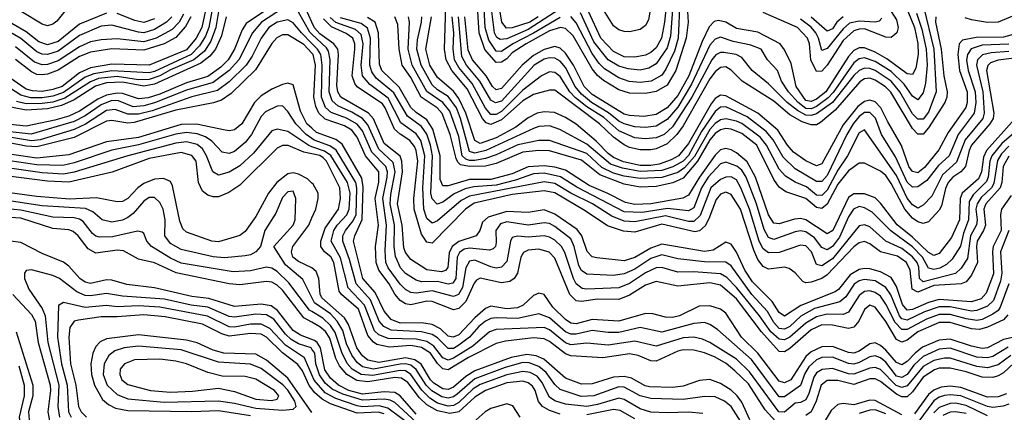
# Model space of a CAD drawing. Header units: inches. Extents: x 501365 to 657855, y 482276 to 547543.
# Tile 607 of 656: x 598905 to 602593, y 511548 to 513020. Entities that reach past the tile are written whole.
import ezdxf

# ---------------------------------------------------------------- set-up
doc = ezdxf.new("R2010")
doc.units = ezdxf.units.IN
doc.header["$MEASUREMENT"] = 0
doc.layers.add('A5591', color=7, linetype='Continuous')
doc.layers.add('A6501', color=7, linetype='Continuous')

msp = doc.modelspace()

# ---------------------------------------------------------------- linework, layer by layer
at = {"layer": 'A5591', "color": 5}
for points, elevation in [([(599609.1, 513090.9), (599587.2, 512990), (599566.6, 512950), (599530, 512906.7), (599390, 512848.9), (599250, 512852.8), (599170, 512838.9), (599130, 512821), (599063.9, 512770), (599030, 512757.6), (598990, 512750.7), (598952.8, 512752.8), (598930, 512759.7), (598864.9, 512804.9)], 3720), ([(600000, 513010.7), (599965.6, 513085.6)], 3820), ([(599628.4, 513071.6), (599613.4, 512990), (599601.3, 512958.7), (599578.7, 512921.3), (599547.8, 512890), (599410, 512826), (599390, 512820.5), (599250, 512828.7), (599182.5, 512817.5), (599150, 512804), (599070, 512746.5), (599030, 512732.8), (598990, 512727), (598947.5, 512727.6), (598910, 512737), (598850, 512775.5)], 3740), ([(599230, 513044), (599130, 513002.8), (599050, 512938.5), (599010, 512926), (598976.7, 512936.7), (598930, 512973.9), (598866.8, 513010)], 3620), ([(600000, 512965.7), (599992.7, 512972.7), (599950, 513048.2), (599930, 513066.9), (599910, 513069.5), (599890, 513062.2), (599811.7, 513010), (599777, 512970), (599726.8, 512870), (599689.8, 512830), (599630, 512784.5), (599530, 512755.9), (599410, 512707.8), (599370, 512696.6), (599330, 512693.7), (599275.8, 512715.8), (599250, 512716.6), (599210, 512700.3), (599150, 512659.1), (599110, 512638.4), (598948.9, 512591.1), (598870, 512599.9)], 3840), ([(599837.8, 513062.2), (599754, 513006), (599738.1, 512981.9), (599710.2, 512909.8), (599685.8, 512870), (599658.2, 512841.8), (599610, 512807.3), (599530, 512782.9), (599430, 512740.3), (599386.5, 512726.5), (599350, 512723.1), (599290, 512743), (599270, 512745.1), (599230, 512737.4), (599198.2, 512721.8), (599130, 512676.7), (599090, 512658.9), (599037.1, 512642.9), (598930, 512620.3), (598870, 512627)], 3820), ([(599650.2, 513050), (599640.4, 512990), (599621, 512939), (599597.5, 512902.5), (599557.7, 512870), (599470, 512832.2), (599430, 512809.1), (599390, 512795.2), (599350, 512794.3), (599270, 512806.8), (599201.1, 512798.9), (599170, 512786.9), (599074.5, 512725.5), (599030, 512711), (598990, 512705.8), (598930, 512705.1), (598893.8, 512713.8)], 3760), ([(599090, 513070.6), (599045.1, 513014.9), (599030, 513002.6), (599010, 512997.1), (598990, 513002.7), (598910.9, 513050.9)], 3580), ([(599410, 513023.3), (599370, 513009.8), (599336.4, 513016.4), (599270, 513043.3)], 3620), ([(599475.7, 513030), (599455.3, 513010), (599410, 512982.6), (599370, 512971.1), (599350, 512972.7), (599250, 512999.9), (599210, 512995.7), (599130, 512960.7), (599050, 512901.6), (599010, 512889), (598990, 512890.6), (598970, 512899.3), (598910, 512949.1), (598838.6, 512990)], 3640), ([(600000, 512931.1), (599961, 512970), (599930, 513007.9), (599910, 513018.9), (599870, 513010.6), (599838.8, 512990), (599810, 512951.1), (599776.5, 512883.5), (599753.5, 512850), (599690, 512786.8), (599646, 512754), (599550, 512731.1), (599401.4, 512678.6), (599350, 512665.2), (599310, 512665.3), (599263, 512683), (599230, 512679.4), (599151.6, 512628.4), (599110, 512607.7), (598982.2, 512570), (598950, 512565.7), (598860.2, 512580.2)], 3860), ([(599678.7, 513030), (599660.7, 512959.3), (599638.3, 512910), (599617.4, 512882.6), (599583.6, 512856.4), (599410, 512778), (599370, 512770.9), (599290, 512785.3), (599230, 512783.3), (599189.4, 512770.6), (599110, 512719.6), (599061.7, 512698.3), (599010, 512686.3), (598930, 512680.5), (598871.8, 512691.8)], 3780), ([(599519.2, 513040.8), (599502.1, 513010), (599476.5, 512983.5), (599416.4, 512950), (599370, 512937.1), (599270, 512947.6), (599210, 512944.4), (599170, 512936.8), (599130, 512917.8), (599050, 512866), (599010, 512851.6), (598990, 512850.2), (598961.1, 512861.1), (598890, 512917.6)], 3660), ([(599546.2, 513030), (599526.1, 512993.9), (599490, 512952.9), (599446.5, 512930), (599370, 512905.2), (599250, 512910.8), (599170, 512897.9), (599130, 512881.4), (599050, 512831.2), (599010, 512815.8), (598990, 512813), (598970, 512814.7), (598950, 512823.9), (598890, 512870.6)], 3680), ([(600000, 512894.8), (599970, 512927.1), (599910, 512963.1), (599890, 512963.2), (599868.5, 512951.5), (599850, 512930.4), (599788.4, 512831.6), (599697, 512743), (599661.8, 512718.2), (599631.7, 512708.3), (599490, 512680.8), (599334, 512634), (599310, 512632.1), (599250, 512642.5), (599230, 512639.4), (599110, 512578.1), (598970, 512543.8), (598930, 512546), (598859.2, 512559.2)], 3880), ([(600000, 512613), (599980.9, 512630), (599956.6, 512676.6), (599930, 512776.1), (599910, 512782.3), (599890, 512776.5), (599850, 512758.9), (599810, 512734), (599784.5, 512710), (599737.6, 512630), (599710, 512607.4), (599690, 512603.2), (599674.6, 512605.4), (599567.8, 512627.8), (599510, 512626.7), (599350, 512578.9), (599230, 512561.8), (599090, 512513.7), (598970, 512500.6), (598710, 512538.4)], 3920), ([(600000, 512574.9), (599978.4, 512590), (599939.7, 512630), (599910, 512676), (599890, 512697.3), (599870, 512696.2), (599825.8, 512674.2), (599810, 512656.6), (599773.8, 512590), (599750, 512559.9), (599710, 512526.2), (599690, 512518.5), (599663.7, 512523.7), (599624.6, 512564.6), (599600.8, 512580.7), (599570, 512592.1), (599530, 512597.2), (599490, 512591.2), (599350, 512550.4), (599250, 512530.9), (599110, 512483.5), (599066.5, 512473.5), (598970, 512476.3), (598868.9, 512491.1)], 3940), ([(600000, 512543.9), (599988.2, 512548.2), (599910, 512600.9), (599870.4, 512609.6), (599850, 512603.7), (599780.8, 512519.3), (599730, 512471.9), (599690, 512448.6), (599650, 512437.6), (599629.2, 512449.2), (599605.1, 512510), (599590, 512535.7), (599570, 512551.5), (599530, 512561.5), (599490, 512557.7), (599310.1, 512510), (599110, 512447.9), (599070, 512440.8), (598990, 512445.9), (598850, 512465.9)], 3960), ([(600000, 512517.1), (599970, 512523.7), (599911.6, 512548.4), (599890, 512548), (599870, 512538.7), (599730, 512399.7), (599688.4, 512371.6), (599650, 512356.2), (599630, 512356), (599610, 512362.3), (599590, 512376.9), (599575, 512410), (599566.3, 512490), (599550, 512511.3), (599510, 512522.3), (599390, 512499.2), (599251.6, 512448.4), (599090, 512410.8), (599010, 512414.2), (598843.5, 512436.5)], 3980), ([(600000, 512407.7), (599983.4, 512423.4), (599950, 512440.4), (599930, 512445.8), (599910, 512442.5), (599868, 512410), (599836.8, 512370), (599790, 512282.3), (599750, 512226.1), (599730, 512210.4), (599650, 512187.2), (599625.1, 512190), (599530, 512223.8), (599516.1, 512236.1), (599504.9, 512264.9), (599477.4, 512397.4), (599470, 512413.5), (599444.5, 512424.5), (599410, 512422.7), (599370, 512405.7), (599348, 512390), (599310, 512349.9), (599290, 512338.2), (599270, 512337.4), (599192.5, 512352.5), (599092.2, 512347.8), (598970, 512356.7), (598850, 512372.9)], 4020), ([(600000, 511978.7), (599965.6, 512045.6), (599900.8, 512100.8), (599857.3, 512170), (599929.9, 512250), (599937.7, 512270), (599939.1, 512350), (599930, 512376.8), (599910, 512375), (599890, 512352.9), (599865.1, 512294.9), (599823.8, 512230), (599807.3, 512170), (599790.1, 512150), (599770, 512139), (599750, 512134.8), (599672.4, 512127.6), (599630, 512131.5), (599510, 512158.9), (599470, 512180.8), (599449.6, 512210), (599450.2, 512270.2), (599442.3, 512310), (599430, 512334.7), (599410, 512353.3), (599390, 512353.1), (599370, 512340.1), (599330, 512294.1), (599310, 512277.9), (599290, 512268.5), (599250, 512260.9), (599214.4, 512270), (599179.8, 512299.8), (599152.1, 512312.1), (598990, 512322.1), (598850, 512342.9)], 4040), ([(600000, 511925.6), (599991, 511931), (599913.5, 512033.5), (599870, 512075.9), (599850, 512089), (599830, 512092), (599770, 512078.3), (599705, 512074.9), (599510, 512107.3), (599470, 512126), (599398.5, 512170), (599381.7, 512190), (599370, 512218.5), (599363.8, 512223.8), (599346.8, 512226.8), (599253.4, 512206.6), (599204.2, 512204.2), (599190, 512208.1), (599178.2, 512218.2), (599143.2, 512263.2), (599130, 512272.1), (599110, 512276.8), (599030, 512280), (598910, 512306.3), (598830, 512313.2)], 4060), ([(600000, 511885.6), (599970, 511902.3), (599890, 512006.3), (599870, 512025.1), (599850, 512035.8), (599830, 512038.8), (599730, 512026.7), (599690, 512030), (599490.9, 512070.9), (599410, 512108.9), (599350, 512122.5), (599293.9, 512153.9), (599270, 512155.5), (599190, 512144.5), (599161.6, 512161.6), (599124.3, 512210), (599106.2, 512226.2), (599090, 512232), (599030, 512237.6), (598910, 512276.3), (598830, 512281)], 4080), ([(600000, 512089.4), (599999.3, 512090), (599950, 512113), (599928.7, 512130), (599923.3, 512150), (599928.1, 512170), (599988.3, 512250), (600000, 512276.9)], 4020), ([(600000, 511821.7), (599957.5, 511837.5), (599930, 511854.7), (599871.6, 511930), (599847.4, 511947.4), (599810, 511953.6), (599710, 511944.4), (599614.3, 511974.3), (599550, 511982.3), (599410, 512014.6), (599306.8, 512026.8), (599250, 512044.2), (599230, 512044.5), (599170, 512031.7), (599150, 512036.6), (599130.7, 512050), (599090, 512095.9), (599070, 512111.7), (598990, 512143.4), (598910, 512184.8), (598870.8, 512189.2)], 4120), ([(600000, 511785.2), (599996.6, 511790), (599950, 511805.5), (599921.7, 511821.7), (599900.9, 511840.9), (599856.9, 511896.9), (599830, 511913.2), (599790, 511915.7), (599710, 511905), (599690, 511907.9), (599610, 511942.4), (599547.2, 511950), (599447.3, 511972.7), (599290, 511984.1), (599230, 511994), (599170, 511984.6), (599150, 511986), (599119.9, 511999.9), (599054.1, 512050), (599030, 512061.5), (598950, 512082.8), (598930, 512079.8), (598923.2, 512070), (598923.6, 512050), (598939.5, 512010), (598990, 511936.8), (599001, 511910), (599011, 511810), (599051.7, 511650), (599048.6, 511570), (599054, 511530)], 4140), ([(598879.5, 511990), (598950, 511915.2), (598963.6, 511890), (598974.9, 511810), (599019.2, 511650), (599020.7, 511630), (599010.6, 511550), (599018.1, 511510), (599029.3, 511490), (599048.3, 511470), (599121.2, 511421.1), (599190, 511391.3), (599250, 511373.3), (599290, 511374.5), (599410, 511402.1), (599490, 511396.2), (599630, 511399.8), (599670, 511396.2), (599750, 511362.9), (599830, 511336.9), (599927.2, 511290), (600000, 511265.6)], 4120), ([(600000, 511689.1), (599972.6, 511752.6), (599900.4, 511800.4), (599842.9, 511862.9), (599810, 511879), (599770, 511879), (599710, 511867.8), (599690, 511868.9), (599609, 511909), (599430, 511942.3), (599350, 511947.6), (599270, 511944.2), (599230, 511948.7), (599150, 511940.9), (599070, 511960.1), (599050.9, 511949.1), (599046.5, 511830), (599062.4, 511730), (599083.7, 511650), (599088.7, 511550), (599098.7, 511530)], 4160), ([(600000, 511636), (599990, 511649.3), (599964.1, 511704.1), (599947.7, 511727.7), (599890, 511771.5), (599830.3, 511830.3), (599810, 511841), (599770, 511843.6), (599690, 511834.1), (599662, 511842), (599590, 511879.3), (599450, 511906.2), (599370, 511913.6), (599270, 511905.6), (599210, 511906.6), (599125.8, 511894.2), (599110, 511889.9), (599093.6, 511866.4), (599088.9, 511830), (599095.2, 511730), (599115.2, 511650), (599125.3, 511570), (599135.7, 511550), (599155.1, 511530)], 4180), ([(598892, 511850), (598954.9, 511650), (598954, 511610), (598938.3, 511550), (598943.5, 511490), (598962.6, 511442.6), (598998.4, 511410), (599111.8, 511351.8), (599250, 511304.6), (599310, 511312.5), (599410, 511343.4), (599650, 511327.3), (599780.3, 511280.3), (599970, 511224.8), (600000, 511211)], 4080), ([(600000, 511547.6), (599910, 511676.7), (599830, 511743.8), (599790, 511766.6), (599670, 511769.8), (599630, 511780.7), (599570, 511808.5), (599530, 511819.2), (599350, 511839.3), (599230, 511824.2), (599207, 511813), (599190, 511794.4), (599179.4, 511770), (599171.6, 511730), (599174.2, 511690), (599185.3, 511650), (599216, 511596), (599237.8, 511577.8), (599264.1, 511564.1), (599310, 511555.1), (599550, 511550.9), (599650, 511555.4), (599770, 511536.4)], 4220), ([(598902.2, 511722.2), (598922.1, 511650), (598922, 511610), (598903.7, 511530), (598910, 511484.3), (598924.4, 511424.4), (598931.6, 511410), (598952.2, 511392.2), (599101.6, 511321.6), (599216.4, 511276.4), (599248.7, 511268.7), (599290, 511274.8), (599390, 511306.3), (599430, 511311.9), (599650, 511287), (599748.2, 511248.2), (599850, 511229.2), (599950, 511202.9), (600000, 511177.6)], 4060)]:
    msp.add_lwpolyline(points, dxfattribs=dict(at, elevation=elevation))
for points, elevation in [([(599350, 511795.8), (599296.1, 511790), (599261.6, 511778.4), (599238.9, 511761.1), (599221.5, 511730), (599217.9, 511690), (599233.6, 511650), (599270, 511614.5), (599310, 511599.3), (599446.7, 511586.7), (599650, 511591), (599710, 511582.9), (599790, 511563.4), (599890, 511555.9), (599930, 511560.3), (599940.5, 511570), (599936.5, 511590), (599910, 511630.9), (599891.2, 511651.2), (599810, 511712.3), (599770, 511728.4), (599650, 511736.6), (599510, 511783.1)], 4240), ([(599430, 511746.9), (599335.1, 511744.9), (599297.4, 511730), (599282.3, 511710), (599280.1, 511690), (599288.1, 511670), (599310, 511652.5), (599395.5, 511630), (599470, 511624.2), (599552.1, 511627.9), (599650, 511639.3), (599710, 511626.5), (599790, 511598.1), (599848, 511592), (599870, 511597.4), (599876.2, 511610), (599859.3, 511630), (599790, 511672.9), (599750, 511682.2), (599663.3, 511683.3), (599610, 511697.5), (599530, 511729.6), (599490, 511740.2)], 4260)]:
    msp.add_lwpolyline(points, close=True, dxfattribs=dict(at, elevation=elevation))
at = {"layer": 'A6501', "color": 5}
for points, elevation in [([(601332.6, 513130), (601320.4, 513010), (601309.4, 512950.6), (601290, 512914.1), (601270, 512896.4), (601250, 512886.3), (601210, 512878.9), (601170, 512881.2), (601130, 512900.8), (601082.7, 512950), (601035.8, 513050)], 3420), ([(601282.7, 513150), (601260.9, 513019.1), (601250, 512997.5), (601230, 512982.5), (601190, 512973.9), (601170, 512975.4), (601150, 512982.2), (601130, 512997.3), (601048, 513128)], 3380), ([(601405.2, 513070), (601408.7, 513010), (601402.2, 512950), (601363.3, 512830), (601330, 512774.5), (601290, 512750.4), (601250, 512742.9), (601190, 512745), (601150, 512757.3), (601092.2, 512792.2), (601070, 512810.5), (601050, 512835.8), (600978.8, 512958.8), (600950, 512986.7), (600931.1, 512991.1), (600890, 512978.6), (600802, 512930), (600750, 512895.3), (600730, 512872.6), (600710, 512860.5), (600690, 512859.9), (600648.2, 512908.1), (600626.2, 512970), (600617.7, 513110)], 3480), ([(600930, 513027.6), (600830.5, 512969.5), (600752.4, 512930), (600710, 512901), (600690, 512902.3), (600663.2, 512943.2), (600649.3, 512990), (600642.5, 513110)], 3460), ([(600930, 513061.1), (600810, 512982.6), (600730, 512948.1), (600705.1, 512945.1), (600692.9, 512952.8), (600684.4, 512970), (600669.3, 513090)], 3440), ([(600847.9, 513030), (600815.9, 513010), (600750, 512989), (600728.5, 512988.5), (600710.8, 513010.8), (600695.4, 513110)], 3420), ([(601378.5, 513090), (601372, 512950), (601357.7, 512902.3), (601325.7, 512834.3), (601310, 512811.6), (601270.1, 512790), (601230, 512784.7), (601188.7, 512788.7), (601150, 512802.5), (601095.7, 512835.7), (601075.7, 512855.7), (601050, 512892.9), (600990, 513008.3), (600970, 513032)], 3460), ([(601352.6, 513090), (601342.5, 512957.5), (601330, 512914), (601290, 512855), (601262, 512838), (601230, 512830.7), (601184.5, 512835.5), (601150, 512845.1), (601110, 512869.3), (601056.4, 512936.4), (601005.6, 513045.6)], 3440), ([(602336.5, 513030), (602336.1, 513010), (602357, 512910), (602366.8, 512810), (602379.2, 512750), (602378.3, 512730), (602370.9, 512710), (602310, 512614.2), (602290, 512590.9), (602270, 512591.2), (602250, 512612.5), (602168.1, 512748.1), (602148.3, 512768.3), (602110, 512793.6), (602090, 512800.2), (602070, 512798.4), (602052.7, 512787.3), (601959.4, 512680.6), (601905.5, 512634.5), (601890, 512625.9), (601870, 512625.4), (601836.8, 512636.8), (601790, 512663.4), (601730, 512714.9), (601611.1, 512790), (601570, 512830.4), (601550, 512843.1), (601530, 512840.7), (601510, 512824.2), (601490, 512797.9), (601390, 512622.2), (601367, 512590), (601330, 512555), (601290, 512536.2), (601270, 512531.6), (601230, 512532), (601190, 512540.7), (601170, 512550.6), (601130, 512579.7), (601077.4, 512630), (600910, 512755.7), (600890, 512756.3), (600830, 512739.4), (600790, 512715.3), (600710, 512644.8), (600670, 512627.1), (600652.8, 512632.8), (600638.6, 512650), (600581, 512761), (600523.8, 512830), (600502.6, 512870), (600496.5, 512910), (600502.1, 513070)], 3580), ([(602290.9, 513069.1), (602329.2, 512910), (602338.3, 512750), (602310, 512673.8), (602290, 512646.9), (602270, 512646.6), (602250, 512667.1), (602202.4, 512750), (602169.4, 512789.4), (602110, 512829.3), (602090, 512837.2), (602070, 512838.5), (602050, 512830), (602030, 512810.4), (601950, 512709.6), (601890, 512667.6), (601870, 512661.3), (601850, 512662.2), (601819.2, 512679.2), (601780.5, 512710), (601710, 512778.9), (601649.3, 512829.4), (601610, 512877.9), (601589.5, 512889.5), (601543.4, 512896.6), (601530, 512896.4), (601512.4, 512887.6), (601498, 512870), (601423.3, 512730), (601350, 512617.8), (601319.2, 512590), (601290, 512576.8), (601250, 512573), (601210, 512576.8), (601150, 512603.1), (601092.8, 512652.8), (601030, 512692.8), (600987.2, 512727.2), (600965.6, 512750), (600930, 512807.1), (600910, 512822.4), (600890, 512824.2), (600860.1, 512810), (600790, 512755.9), (600710, 512675.5), (600690, 512664.4), (600670, 512664.3), (600650, 512688.7), (600600.3, 512780.3), (600550, 512840.2), (600534.4, 512870), (600528.7, 512910), (600531.5, 512970), (600525.5, 513030)], 3560), ([(602264.8, 513044.8), (602284.3, 512984.3), (602300.7, 512910), (602304.1, 512850), (602298, 512782), (602290, 512745.2), (602270, 512719.4), (602250, 512733.2), (602218.8, 512778.7), (602170, 512826.2), (602110, 512863.1), (602070, 512876.5), (602050, 512873.3), (602030, 512857.9), (601952.4, 512747.6), (601933.3, 512726.7), (601890, 512694.7), (601870, 512686.3), (601850, 512686.9), (601821.3, 512710), (601784.6, 512750), (601759.3, 512790), (601744, 512830), (601706.7, 512870), (601682.2, 512910), (601644.2, 512924.2), (601578.2, 512938.2), (601530, 512954.2), (601510, 512947.4), (601490, 512924.6), (601421.7, 512778.3), (601370, 512691.9), (601330, 512645.5), (601290, 512620.4), (601250, 512615.5), (601210, 512618.4), (601170, 512629.1), (601150, 512639.4), (601111.2, 512671.2), (601047.2, 512710), (601010, 512740.2), (600985.8, 512770), (600950, 512840.7), (600930, 512864), (600910, 512876.1), (600890, 512876.8), (600870, 512871.5), (600832.9, 512850), (600710, 512715), (600687.8, 512707.8), (600670, 512717.9), (600628.9, 512790), (600578.5, 512850), (600561.7, 512881.7), (600549.3, 513030)], 3540), ([(602231.9, 513051.9), (602256.7, 512990), (602269.2, 512930.8), (602271.2, 512888.8), (602262.4, 512837.6), (602250, 512814.5), (602230, 512816.8), (602153.4, 512873.4), (602110, 512898.3), (602070, 512915), (602050, 512914.6), (602030, 512904.1), (602010, 512882.5), (601925.4, 512750), (601890, 512722.2), (601870, 512713.6), (601850, 512717.1), (601813.2, 512770), (601795.1, 512855.1), (601770, 512906.8), (601753.8, 512930), (601670, 512973), (601590, 512987), (601550, 513010.6), (601523.3, 513016.7), (601506.3, 513013.7), (601487.5, 512992.5), (601461.5, 512938.5), (601411.3, 512810), (601370, 512736), (601330, 512688.9), (601290, 512664.8), (601242.8, 512657.2), (601190, 512660.3), (601170, 512665.8), (601050, 512739.4), (601019.4, 512770), (600979.3, 512850), (600950, 512894), (600930, 512913.7), (600910, 512919.2), (600870, 512908.5), (600830, 512885.9), (600787.9, 512850), (600710, 512762.2), (600690, 512757.5), (600676.1, 512770), (600652.3, 512810), (600601, 512870), (600585.6, 512905.6), (600572.5, 513030)], 3520), ([(602170, 513051), (602190, 513018.8), (602195.4, 512990), (602191, 512970), (602170, 512953.1), (602150, 512954.1), (602070, 512985), (602050, 512984.8), (602030, 512977.8), (601990, 512941.9), (601930, 512849.7), (601910, 512826.6), (601890, 512825.1), (601868.5, 512870), (601863.1, 512930), (601856.3, 512950), (601819.3, 512990), (601690, 513046.2)], 3480), ([(602619.4, 512360.6), (602582.5, 512310), (602578.6, 512290), (602581.5, 512230), (602551.5, 512170), (602548.7, 512151.3), (602552.9, 512067.1), (602525.6, 511994.4), (602506.6, 511973.4), (602470, 511962.7), (602350, 511970.8), (602310, 511959.8), (602250, 511933.8), (602230, 511930.8), (602212.5, 511952.5), (602190, 512020.1), (602170, 512053.5), (602130, 512075.3), (602090, 512086.4), (602070, 512087.1), (602050, 512083.4), (602015.9, 512064.1), (601971.8, 512008.2), (601960.4, 511999.6), (601831.3, 511948.7), (601770, 511908.3), (601750, 511922.7), (601723.6, 511963.6), (601650, 512037.1), (601621, 512081), (601590, 512148), (601570, 512179), (601550, 512185.8), (601503.5, 512156.5), (601470, 512150.7), (601310, 512178), (601270, 512163), (601210, 512128), (601170, 512115.9), (601066.7, 512126.7), (601050, 512131.1), (601030.6, 512150.6), (601011.5, 512210), (600993.1, 512233.1), (600910, 512290.6), (600870, 512307.3), (600810, 512297.8), (600730, 512300.4), (600660.3, 512279.7), (600638.8, 512261.2), (600628.3, 512230), (600614.6, 512210), (600550, 512189), (600524.9, 512170), (600513.7, 512146.3), (600509.4, 512090.6), (600500.1, 512079.9), (600485.7, 512074.3), (600430, 512082.9), (600370, 512121.2), (600350, 512147.5), (600344.6, 512164.6), (600338.4, 512250), (600320.3, 512330), (600338.7, 512450), (600337.3, 512490), (600330, 512508.7), (600270, 512556), (600230, 512648.7), (600211.5, 512670), (600108.8, 512730), (600097.6, 512750), (600093.5, 512773.5), (600099.6, 512890), (600096.5, 512910), (600082.5, 512930), (600030, 512967.1), (600009.6, 512989.7), (600000, 513010.7)], 3820), ([(602610, 512508.6), (602589.4, 512470), (602584.6, 512410), (602578.3, 512390), (602523.7, 512330), (602516.8, 512310), (602522.4, 512250), (602515.6, 512230), (602491.9, 512190), (602488.8, 512170), (602493.4, 512110), (602470, 512061.8), (602450, 512037.6), (602431.6, 512030), (602330, 512023.1), (602270, 511998.4), (602247.9, 512010), (602240.9, 512080.9), (602226.7, 512110), (602193, 512133), (602129.9, 512150), (602090, 512179.5), (602070, 512188.5), (602050, 512184), (602030, 512168.7), (601930, 512063.4), (601910, 512049.8), (601870, 512035.6), (601850, 512033.7), (601838.2, 512038.2), (601810, 512070.5), (601787.8, 512087.8), (601770, 512092.9), (601710, 512084.7), (601690, 512094.3), (601670, 512121.1), (601655.5, 512155.5), (601605, 512310), (601570, 512364.8), (601550, 512373), (601530, 512366.2), (601513.9, 512346.1), (601487.1, 512272.9), (601473, 512247), (601451.4, 512228.6), (601434.8, 512225.2), (601310, 512254.1), (601210, 512224.1), (601166.8, 512226.8), (601107.7, 512247.7), (601023.9, 512303.9), (600910, 512370.8), (600870, 512378.5), (600750, 512364.2), (600607.9, 512332.1), (600574.6, 512310), (600450, 512182.3), (600430, 512185.5), (600410, 512215.9), (600383, 512310), (600381.3, 512350), (600396.5, 512490), (600391, 512530), (600384.6, 512544.6), (600367.3, 512567.3), (600330, 512590.4), (600309.1, 512609.1), (600274.1, 512690), (600263.9, 512703.9), (600170, 512768.4), (600160.6, 512780.6), (600151, 512810), (600160.8, 512910), (600161, 512930), (600153.8, 512950), (600128.2, 512968.2), (600072.8, 512992.8), (600042.8, 513022.8)], 3780), ([(602610, 512545.5), (602583.5, 512516.5), (602568.4, 512491.6), (602554.7, 512405.3), (602545.8, 512390), (602507, 512353), (602491.3, 512330), (602487.1, 512310), (602491.4, 512270), (602488.9, 512251.1), (602467.3, 512210), (602455.6, 512124.4), (602431.6, 512088.4), (602411, 512069), (602290, 512037.1), (602276, 512050), (602272.8, 512092.8), (602266.6, 512110), (602250, 512131.1), (602210, 512161.8), (602150, 512189.9), (602090, 512243.8), (602070, 512250.7), (602050, 512247.2), (601950, 512123), (601910, 512097.3), (601890, 512102.3), (601871.6, 512150), (601850, 512171.7), (601830, 512174.2), (601750, 512147.6), (601710, 512145.5), (601690, 512161.5), (601675, 512190), (601639.4, 512310), (601606.5, 512390), (601590, 512419.1), (601570, 512431.3), (601550, 512429.9), (601530, 512421), (601494.4, 512390), (601454.6, 512285.4), (601430, 512264), (601410, 512263.7), (601324.6, 512284.6), (601210, 512261.8), (601170, 512264.7), (601123.7, 512283.7), (601051.5, 512330), (600970, 512369.3), (600910, 512405.6), (600870, 512412.5), (600590, 512358), (600558.4, 512341.6), (600470, 512265.4), (600450, 512257.6), (600430, 512275.2), (600419.5, 512310), (600415.9, 512390), (600423.3, 512510), (600407.6, 512567.6), (600390, 512591.9), (600333.4, 512633.4), (600285.2, 512725.2), (600217, 512777), (600189.8, 512809.8), (600184.5, 512850), (600191.8, 512930), (600183.9, 512963.9), (600163.1, 512983.1), (600089.8, 513009.8), (600067.9, 513027.9)], 3760), ([(602646.6, 512610), (602583.7, 512556.3), (602547.3, 512510), (602539.6, 512490), (602532.6, 512430), (602526.4, 512413.6), (602476.5, 512363.5), (602461.2, 512338.8), (602459.4, 512270), (602440, 512220), (602429.2, 512170.8), (602397.5, 512122.5), (602377.3, 512102.7), (602351.5, 512088.5), (602330, 512083.2), (602310, 512088.6), (602287.3, 512130), (602250, 512168.2), (602168.2, 512228.2), (602098.6, 512298.6), (602070, 512314.9), (602050, 512319.3), (602028.6, 512310), (602010, 512281.3), (601975.6, 512204.4), (601950, 512169.4), (601930, 512157), (601910, 512166.3), (601882.5, 512202.5), (601850, 512225.2), (601830, 512228.6), (601810, 512225), (601730, 512195.9), (601710, 512203), (601694.1, 512234.1), (601665.3, 512330), (601626.5, 512430), (601610, 512455.7), (601591.5, 512471.5), (601550, 512485.6), (601530, 512479.2), (601483.8, 512430), (601458.9, 512390), (601430, 512315), (601410, 512303.4), (601332.1, 512312.2), (601236.7, 512296.7), (601170, 512299.3), (600992.6, 512392.6), (600931.2, 512431.2), (600870, 512444.8), (600830, 512442.1), (600762.2, 512417.8), (600690, 512399.7), (600606.9, 512393.1), (600573.9, 512386.1), (600532.9, 512367.1), (600490, 512335.4), (600468.6, 512328.6), (600450, 512348.7), (600445.2, 512370), (600451, 512510), (600443.8, 512550), (600430, 512590.6), (600410, 512619.4), (600357.7, 512657.7), (600306.2, 512746.2), (600240.6, 512800.6), (600223.9, 512823.9), (600217.1, 512850), (600219.4, 512950), (600208.3, 512988.3), (600185, 513005), (600107.1, 513027.1)], 3740), ([(602622.8, 512637.2), (602527.3, 512530), (602515.7, 512504.3), (602507.4, 512450), (602496.4, 512423.6), (602435.8, 512370), (602427.9, 512350), (602425.3, 512270), (602396.2, 512203.8), (602350, 512143.5), (602330, 512135.8), (602310, 512146.7), (602250, 512204.7), (602191.6, 512251.6), (602130, 512332.6), (602110, 512352.2), (602070, 512367.8), (602030, 512367.3), (602010, 512352.9), (601951.7, 512230), (601930, 512217.7), (601850, 512269.3), (601830, 512274.5), (601807.8, 512272.2), (601750, 512254.2), (601730, 512257.5), (601710, 512289), (601661.1, 512430), (601630, 512487.6), (601590, 512520.8), (601570, 512532.6), (601550, 512537.6), (601530, 512531.6), (601510, 512512.3), (601451.4, 512430), (601410, 512362), (601389.1, 512350.9), (601270, 512329.5), (601210, 512327.4), (601174.4, 512334.4), (601108.7, 512368.7), (601038, 512398), (600950, 512456.3), (600910, 512467.6), (600870, 512472.5), (600810, 512467.8), (600750, 512442.1), (600670, 512420.4), (600590, 512420.7), (600510, 512397), (600490, 512396.9), (600480.9, 512420.9), (600479.9, 512510), (600452.7, 512610), (600430, 512644.4), (600390, 512671.7), (600370.8, 512690.8), (600326.6, 512766.6), (600261.3, 512830), (600253.7, 512853.7), (600249.3, 512970), (600236.5, 513010), (600208.1, 513028.1)], 3720), ([(602630, 512875.1), (602570, 512867.7), (602542, 512858), (602531.7, 512848.3), (602526.9, 512830), (602553.6, 512670), (602551.2, 512650), (602539.2, 512630), (602470.9, 512550), (602461.6, 512530), (602447.9, 512470), (602430.9, 512450), (602400.6, 512430), (602383.1, 512410), (602372.9, 512387.1), (602358.4, 512321.6), (602350, 512306.4), (602310, 512261.9), (602290, 512256.5), (602270, 512262.6), (602250, 512276.6), (602220.7, 512310), (602170, 512406.4), (602150, 512435.6), (602130, 512452.5), (602070, 512482), (602050, 512482.3), (602010, 512453.9), (601970, 512403.4), (601930, 512328.5), (601910, 512312.4), (601890, 512316.1), (601850, 512350.2), (601774.7, 512374.7), (601750, 512391.7), (601730, 512421.5), (601666.6, 512550), (601610, 512593.2), (601570, 512610.1), (601550, 512611.6), (601530, 512607), (601510, 512593.7), (601490, 512569.6), (601444.8, 512490), (601390, 512425.9), (601351.3, 512408.7), (601290, 512394.3), (601230, 512391.9), (601170, 512403), (601078.7, 512438.7), (601010, 512493.9), (600890, 512528.5), (600850, 512529.5), (600790, 512523.5), (600690, 512480.8), (600650, 512470.6), (600589.8, 512469.8), (600556.5, 512476.5), (600546, 512486), (600540, 512500), (600517.9, 512590), (600488, 512668), (600469.6, 512689.5), (600409.5, 512729.5), (600370, 512803), (600337.7, 512850), (600326.3, 512910), (600322, 513002), (600310.9, 513030)], 3680), ([(602610, 512900.2), (602543.9, 512896.1), (602511.7, 512888.3), (602493.4, 512870), (602489.3, 512850), (602512.6, 512750), (602518.4, 512670), (602512.4, 512650), (602446.8, 512570), (602414.5, 512485.5), (602362.2, 512437.8), (602321.6, 512358.4), (602290, 512324.9), (602270, 512313.2), (602250, 512325.6), (602230, 512350.8), (602190, 512435.7), (602070, 512606.5), (602050, 512596.4), (602006.3, 512510), (601970, 512455.4), (601930, 512381.3), (601910, 512361.2), (601890, 512362.1), (601853, 512393), (601810, 512410.9), (601773.6, 512433.6), (601750, 512459.4), (601703.1, 512550), (601679.5, 512579.5), (601610, 512630.7), (601590, 512640), (601550, 512648), (601530, 512644.5), (601510, 512630.2), (601490, 512607.7), (601433, 512507), (601395.6, 512464.4), (601370, 512447), (601310, 512427.9), (601230, 512424.3), (601170, 512433.6), (601130, 512444.9), (601086.4, 512466.4), (601030, 512517.9), (600890, 512567.2), (600850, 512567.3), (600771.4, 512551.4), (600690, 512512.8), (600650, 512499.5), (600610, 512492.5), (600590, 512491.8), (600576.6, 512496.6), (600562.8, 512510), (600550, 512581.8), (600516.4, 512676.4), (600490, 512709.6), (600430.3, 512750.3), (600375.3, 512850), (600360.3, 512910), (600365.8, 513010), (600361.8, 513030)], 3660), ([(602610, 512928.6), (602510, 512923.9), (602469.6, 512910.4), (602455.4, 512890), (602452.1, 512867.9), (602457.7, 512830), (602484.2, 512750), (602487.2, 512710), (602480.8, 512670), (602421, 512590), (602386.8, 512510), (602346.4, 512473.6), (602302.9, 512417.1), (602270, 512393.2), (602250, 512392.3), (602230, 512411), (602185.7, 512505.7), (602132.9, 512590), (602110.7, 512650.7), (602090, 512672.4), (602070, 512671.9), (602050, 512657.6), (602027.4, 512630), (602003.8, 512590), (601930, 512436.1), (601910, 512414), (601890, 512413), (601810, 512460.4), (601764.5, 512504.5), (601728.1, 512570), (601701.1, 512601.1), (601630, 512656.4), (601550, 512693.3), (601530, 512692.2), (601510, 512676), (601459.5, 512600.5), (601410, 512510.6), (601390, 512489.7), (601352, 512468), (601310, 512455.1), (601230, 512450.9), (601163, 512463), (601118.6, 512478.6), (601030, 512553.8), (600928.3, 512608.4), (600890, 512622.2), (600850, 512619.9), (600830, 512612.6), (600650.8, 512529.2), (600610, 512519.3), (600590, 512525.6), (600556.5, 512650), (600540.9, 512690), (600510, 512731.5), (600470, 512757.4), (600450, 512776.3), (600409.1, 512850), (600393.3, 512910), (600395.7, 512944.3), (600410.6, 513010.6), (600411.4, 513030)], 3640), ([(602690, 512982.1), (602590, 512954.2), (602487.5, 512952.5), (602437.4, 512942.6), (602424.7, 512930), (602419.1, 512890), (602425.9, 512830), (602453.7, 512750), (602454.8, 512710), (602449.4, 512690.6), (602383, 512597), (602348.5, 512531.5), (602294.1, 512465.9), (602270, 512446.5), (602250, 512450.8), (602235.8, 512470), (602208.7, 512548.7), (602156.9, 512636.9), (602131.5, 512690), (602110, 512712), (602090, 512717.7), (602070, 512713.8), (602045.2, 512694.8), (601990, 512625.5), (601910, 512479.7), (601890, 512472.4), (601850, 512490.5), (601803.6, 512523.6), (601780.8, 512550), (601745.7, 512605.7), (601670.1, 512670.1), (601550, 512734.9), (601530, 512736.6), (601510, 512725), (601495.2, 512704.8), (601410, 512555.9), (601373.2, 512510), (601345.8, 512494.2), (601301.2, 512478.8), (601270, 512473.4), (601230, 512474), (601166.7, 512486.7), (601130, 512503.3), (601110, 512518.2), (601065.1, 512565.1), (600990, 512627.7), (600950, 512653.4), (600908.2, 512671.8), (600870, 512674.8), (600844.1, 512670), (600810, 512651.8), (600763.4, 512616.6), (600690, 512576.6), (600630, 512556.4), (600610, 512566.9), (600575.9, 512670), (600550, 512724.1), (600530, 512751.9), (600470, 512802.8), (600441.3, 512850), (600427.1, 512910), (600448.1, 513030)], 3620), ([(602134.2, 513025.8), (602125.1, 513014.9), (602110, 513010), (602050, 513014.7), (602013.7, 513006.3), (601990, 512985.1), (601930, 512911.4), (601910, 512905), (601897.3, 512950), (601887.1, 512970), (601870, 512992.2), (601830, 513021.4)], 3460), ([(601989.2, 513030), (601966.4, 513010), (601950, 512985.7), (601930, 512976.9), (601870, 513029.6)], 3440), ([(602630, 513035.6), (602570, 513010.9), (602530, 513009.7), (602470, 513019), (602447.2, 513027.2)], 3580), ([(602609.9, 512230), (602578.7, 512150), (602584, 512070), (602579.6, 512040.4), (602552.3, 511967.7), (602530, 511945.9), (602490.6, 511929.4), (602470, 511927.9), (602390, 511943.6), (602350, 511943.2), (602295, 511925), (602230, 511893.1), (602210, 511898.2), (602201, 511910), (602168.7, 511988.7), (602150, 512016.3), (602110, 512041.4), (602070, 512045.9), (602050, 512040.6), (602031.6, 512028.4), (601999.2, 511980.8), (601977, 511963), (601882.9, 511937.1), (601831.1, 511908.9), (601789.9, 511870.1), (601770, 511859.6), (601750, 511862.6), (601730, 511884.9), (601705.9, 511926), (601647.9, 511990), (601570, 512096.8), (601550, 512111.3), (601470, 512111.9), (601370, 512123.3), (601310, 512138.5), (601270, 512124.7), (601210, 512085.2), (601170, 512067.4), (601130, 512061.6), (601030, 512066), (601010, 512079.7), (600999.1, 512099.1), (600982.5, 512170), (600970, 512198.3), (600910, 512245), (600890, 512255.4), (600870, 512259.1), (600810, 512250.2), (600730, 512262.7), (600705.7, 512254.3), (600689.2, 512230), (600690, 512184.5), (600687, 512170), (600678.7, 512161.3), (600664.5, 512155.5), (600590, 512163.6), (600570, 512159.2), (600552.9, 512147.1), (600543.8, 512130), (600538.5, 512050), (600527.6, 512032.4), (600510, 512028.4), (600470, 512038.8), (600410, 512037.9), (600390, 512043.8), (600350, 512069), (600331.4, 512090), (600312.6, 512132.6), (600308.1, 512170), (600309.2, 512250), (600293.4, 512330), (600295.3, 512364.7), (600311.2, 512450), (600304.5, 512484.5), (600250, 512534.6), (600210, 512626.4), (600190, 512650), (600150, 512673.7), (600096.7, 512696.7), (600075.6, 512715.6), (600064.8, 512750), (600068.2, 512870), (600061.8, 512901.8), (600054.1, 512914.1), (600000, 512965.7)], 3840), ([(602610.4, 512030), (602578.2, 511941.8), (602570.4, 511929.6), (602550, 511916.4), (602510, 511896.5), (602490, 511892.6), (602450, 511898.3), (602390, 511915.4), (602350, 511915.1), (602302.3, 511897.7), (602230, 511859.2), (602210, 511858.1), (602185, 511885.1), (602150, 511954.1), (602130, 511983.5), (602110, 511997.4), (602090, 512003.1), (602070, 512001.5), (602050, 511986), (602010, 511923.8), (601990, 511914.6), (601930, 511916.3), (601890, 511906.6), (601850, 511882.1), (601790, 511830.2), (601770, 511820), (601750, 511822.1), (601718.9, 511850), (601677, 511910), (601590, 512016.5), (601553.6, 512053.6), (601530, 512067.2), (601430, 512074.8), (601370, 512073.3), (601310, 512091.2), (601290, 512090.2), (601250, 512070.6), (601190, 512030.6), (601150, 512015), (601030, 512009.3), (601012.1, 512012), (600990, 512029.6), (600979.2, 512050), (600947.3, 512147.3), (600935.4, 512170), (600910, 512193.8), (600890, 512205.3), (600870, 512209.7), (600810, 512204.3), (600770, 512208.9), (600750, 512203), (600743.2, 512190), (600730, 512113.2), (600710, 512092.9), (600690, 512089.1), (600670, 512093.8), (600610, 512118.1), (600590, 512114.3), (600576.4, 512090), (600564.2, 512015.8), (600548.8, 511990), (600530, 511982.5), (600450, 512003.9), (600390, 511995.3), (600370, 511997.5), (600350, 512008.5), (600330, 512028.4), (600286.1, 512090), (600277.3, 512110), (600274.3, 512154.3), (600279.5, 512250), (600265.4, 512350), (600281.8, 512430), (600282.5, 512450), (600276.3, 512470), (600223.9, 512523.9), (600190, 512603.7), (600170, 512628.1), (600130, 512650.3), (600071.8, 512671.8), (600050.4, 512690.4), (600035.9, 512730), (600038.9, 512850), (600033, 512890), (600021.2, 512910), (600000, 512931.1)], 3860), ([(602606.4, 511913.6), (602590, 511895), (602530, 511867.2), (602500.8, 511859.2), (602470, 511861.8), (602390, 511885.4), (602350, 511884.4), (602270, 511849.6), (602230, 511818.7), (602210, 511810.8), (602190, 511821.5), (602150, 511888.5), (602110, 511942), (602090, 511949.5), (602070, 511933.2), (602048.1, 511890), (602030, 511867.9), (602010, 511862.7), (601950, 511875.5), (601910, 511876.4), (601870, 511857), (601790, 511787.1), (601770, 511774.6), (601750, 511776.8), (601683.6, 511850), (601590, 511973.4), (601530, 512025), (601490, 512033.6), (601370, 512021.1), (601290, 512038), (601250, 512024.9), (601190, 511987.1), (601150, 511971.2), (601070, 511973), (601010, 511964.2), (600990, 511966), (600965.9, 511990), (600910, 512125.7), (600888.3, 512148.3), (600850, 512160), (600810, 512156.4), (600792.4, 512147.6), (600782.5, 512130), (600770, 512070), (600757, 512050), (600741.2, 512038.8), (600710, 512033.7), (600630, 512051.3), (600616.7, 512043.3), (600607.7, 512032.3), (600576, 511964), (600550, 511937.4), (600530, 511931.9), (600450, 511963.1), (600430, 511965.2), (600370, 511951.5), (600350, 511955), (600330, 511967.3), (600310.7, 511990.7), (600288.9, 512030), (600250, 512080.8), (600240.4, 512110), (600238.5, 512170), (600249.3, 512250), (600237.3, 512350), (600250.6, 512410.6), (600250.1, 512450), (600200.4, 512510), (600170, 512579.5), (600150, 512605.4), (600122, 512622), (600050, 512646.6), (600026.4, 512670), (600014.1, 512694.1), (600006.5, 512730), (600013.8, 512850), (600004.4, 512890), (600000, 512894.8)], 3880), ([(602630, 511829.6), (602590, 511820.7), (602530.6, 511790), (602510, 511787.9), (602470, 511795.7), (602390, 511822.5), (602350, 511819.2), (602287.6, 511792.4), (602259.2, 511770), (602230, 511738.2), (602210, 511726.6), (602190, 511734.6), (602150, 511781.1), (602130, 511799), (602110, 511808.9), (602090, 511804.7), (602050, 511776.9), (602030, 511770), (602010, 511771.9), (601950, 511795), (601910, 511794.2), (601870, 511774.6), (601850, 511757.5), (601794.2, 511670), (601770, 511658.7), (601750, 511665), (601670, 511770), (601608.4, 511830), (601550, 511919.6), (601530, 511934.4), (601490, 511947.2), (601450, 511946.7), (601377, 511910), (601350, 511903.8), (601324.8, 511904.8), (601277.5, 511917.5), (601250, 511918.1), (601150, 511890.2), (601050, 511896.7), (600990, 511879.9), (600970, 511882.6), (600950, 511896.6), (600902.7, 511942.7), (600870, 511989.9), (600850, 511994.7), (600830, 511986.5), (600791.3, 511950), (600770, 511940.5), (600730, 511936.4), (600670, 511945.8), (600650, 511937.2), (600610, 511902.6), (600550, 511838.3), (600529.6, 511829.6), (600510, 511834), (600481.3, 511861.3), (600450, 511877.7), (600410, 511883.6), (600330, 511882.3), (600296.2, 511896.2), (600270, 511927.6), (600237.2, 511997.2), (600190.7, 512050), (600156, 512190), (600160.2, 512210), (600188.7, 512271.3), (600191.7, 512391.6), (600186.5, 512426.5), (600113.2, 512553.2), (600090, 512570.3), (600017.5, 512597.5), (600000, 512613)], 3920), ([(602608, 511792), (602550, 511757.6), (602530, 511752.6), (602490, 511755.4), (602390, 511788.7), (602350, 511784.8), (602290, 511757.7), (602255, 511725), (602230, 511690.4), (602210, 511678.2), (602190, 511683.8), (602150, 511736.5), (602130, 511752.8), (602110, 511760), (602090, 511756.8), (602050, 511735), (602030, 511729.4), (602010, 511730.8), (601950, 511755.1), (601910, 511753.7), (601890, 511745.3), (601861.1, 511718.9), (601846.5, 511693.5), (601830, 511648.4), (601770, 511605.9), (601750, 511606.6), (601646.1, 511746), (601519.1, 511859.1), (601490, 511877.7), (601470, 511884.7), (601430, 511881.8), (601310, 511848.5), (601230, 511866.8), (601150, 511847.2), (601110, 511846.9), (601050, 511854.4), (600990, 511841), (600970, 511841), (600950, 511850.4), (600890, 511902.4), (600850, 511917.7), (600770, 511899.8), (600690, 511902.9), (600670, 511899.7), (600650, 511889.7), (600625.2, 511870), (600589.8, 511830), (600550, 511799.4), (600530, 511787.7), (600510, 511787.1), (600470, 511826.9), (600450, 511839.7), (600410, 511850.3), (600296.5, 511856.5), (600269.5, 511869.5), (600252.1, 511890), (600218.8, 511970), (600165.2, 512030), (600140.9, 512120.9), (600115.6, 512190), (600116.3, 512210), (600125.3, 512230), (600154.3, 512265.7), (600165.2, 512290), (600168, 512388), (600164.7, 512410), (600091.3, 512531.3), (600066.9, 512546.9), (600008.8, 512568.8), (600000, 512574.9)], 3940), ([(602618.4, 511761.6), (602570, 511726.2), (602530, 511715), (602490, 511720.4), (602390, 511750.9), (602370, 511751.6), (602330, 511742.7), (602290, 511720.2), (602230, 511647.9), (602210, 511641.1), (602188.9, 511648.9), (602130, 511708.2), (602110, 511716.2), (602090, 511713.6), (602030, 511691.3), (602010, 511693.1), (601950, 511712.4), (601910.6, 511709.4), (601890, 511696.2), (601879.4, 511680.6), (601861.5, 511618.5), (601850, 511595.2), (601830, 511585.3), (601810, 511582.6), (601770, 511549), (601749.3, 511550), (601639.6, 511699.6), (601590, 511747.8), (601490, 511809.9), (601462.4, 511822.4), (601430, 511829.7), (601390, 511828.1), (601290, 511796.1), (601210, 511815.3), (601110, 511800.4), (601030, 511807.8), (600970, 511801.6), (600950, 511808.7), (600890, 511857.8), (600870, 511866.7), (600690, 511858.2), (600665.2, 511850), (600603.3, 511796.7), (600530, 511750.7), (600510, 511744.3), (600490, 511753), (600456.8, 511796.8), (600430, 511814.1), (600390, 511823.1), (600285.1, 511825.1), (600250, 511838.2), (600234.2, 511854.2), (600196.5, 511950), (600135.2, 512015.2), (600107.5, 512127.5), (600072, 512190), (600082, 512230), (600094.8, 512250), (600131.2, 512288.8), (600139.1, 512310), (600142.6, 512370), (600133.6, 512410), (600071.4, 512511.4), (600047.1, 512527.2), (600000, 512543.9)], 3960), ([(601750, 511499.9), (601697.3, 511557.3), (601634.8, 511654.8), (601584.2, 511704.2), (601551.2, 511731.2), (601510, 511754.6), (601470, 511771.3), (601430, 511781.3), (601390, 511782.7), (601370, 511776.9), (601290, 511739.7), (601270, 511741.5), (601221.6, 511761.6), (601190, 511767), (601090, 511753.1), (600970, 511760.2), (600950, 511766.9), (600890, 511814), (600870, 511824.3), (600830, 511827.7), (600725.3, 511814.7), (600690, 511806), (600586.8, 511753.2), (600510, 511707.6), (600490, 511711.2), (600470, 511730.9), (600444.2, 511770), (600410, 511791.8), (600370, 511798.2), (600290, 511792.4), (600243, 511803), (600230, 511811), (600210, 511836.4), (600174.7, 511934.7), (600110.2, 511990), (600102.3, 512002.3), (600082.5, 512110), (600070.7, 512130.7), (600047.5, 512150), (600033.6, 512170), (600033.7, 512190), (600050, 512238.6), (600099.3, 512310), (600107.6, 512350), (600104, 512390), (600055, 512490), (600042.1, 512502.1), (600030, 512510.6), (600000, 512517.1)], 3980), ([(600000, 512276.9), (600014.3, 512310), (600023.3, 512350), (600022.9, 512370), (600004, 512404), (600000, 512407.7)], 4020), ([(601640.2, 511520.2), (601610, 511586.7), (601593.2, 511610), (601570, 511631), (601530, 511656.6), (601490, 511671.4), (601452.3, 511667.7), (601390, 511646.5), (601350, 511641.6), (601263.9, 511643.9), (601248.1, 511648.1), (601196.4, 511676.4), (601170, 511682.8), (601130, 511679.6), (601050, 511654.5), (601010, 511654.1), (600950, 511676), (600868.1, 511748.1), (600839.9, 511759.9), (600805.2, 511765.2), (600746.6, 511753.4), (600610, 511703.3), (600576.9, 511683.1), (600530, 511642.3), (600510, 511634.3), (600490, 511636.4), (600457, 511657), (600444.5, 511670), (600408.8, 511728.8), (600385.5, 511745.5), (600350, 511752.6), (600250, 511735.4), (600210, 511744.3), (600190, 511759.7), (600168.3, 511790), (600137.5, 511877.5), (600122.3, 511902.3), (600037.3, 511977.3), (600031, 511991), (600026.3, 512050), (600015.7, 512075.7), (600000, 512089.4)], 4020), ([(601646, 511450), (601570, 511569.9), (601545.5, 511590), (601510, 511606.1), (601470, 511607.8), (601390, 511595.9), (601270, 511600.6), (601230, 511609.7), (601170, 511642.5), (601150, 511644.2), (601055.8, 511610), (601008, 511608), (600930, 511633.5), (600910, 511652.7), (600877.2, 511697.2), (600850, 511720.4), (600813.6, 511733.6), (600790, 511735), (600723.6, 511716.4), (600610, 511673.8), (600543.6, 511616.4), (600530, 511606.9), (600510, 511601.6), (600486.2, 511606.2), (600448.7, 511628.7), (600427.4, 511650), (600390, 511709.3), (600370, 511724.9), (600350, 511730.3), (600330, 511729.3), (600230, 511709.6), (600190, 511719.3), (600170, 511734.6), (600150, 511762.4), (600130, 511805), (600115.3, 511855.3), (600094.6, 511890), (600070, 511917.3), (600010, 511959.2), (600000, 511978.7)], 4040), ([(601463.8, 511543.8), (601410, 511549.5), (601330, 511545.8), (601270, 511549), (601230, 511561.9), (601170, 511596.8), (601150, 511601.3), (601070, 511577.5), (601030, 511570.3), (600950, 511579.2), (600910, 511591.5), (600890, 511605), (600861.5, 511661.5), (600843.3, 511683.3), (600817.3, 511697.3), (600790, 511701.6), (600730, 511689.1), (600630, 511653.1), (600603.5, 511636.5), (600550, 511584.7), (600530, 511573.7), (600510, 511571.3), (600470, 511583.1), (600441.5, 511601.5), (600411.2, 511631.2), (600370.5, 511690.5), (600350, 511703.5), (600330, 511705.6), (600226.5, 511686.5), (600184.5, 511690), (600151.1, 511710), (600131.9, 511731.9), (600112.2, 511772.2), (600087.1, 511847.1), (600070, 511873.2), (600041.3, 511901.3), (600000, 511925.6)], 4060), ([(600930, 511541), (600890, 511555), (600863.2, 511570), (600848.7, 511588.7), (600835.6, 511630), (600826, 511646), (600810, 511658.8), (600790, 511664.8), (600730, 511658.4), (600650, 511629.8), (600610, 511605.4), (600550.4, 511549.6), (600516.5, 511543.5), (600470, 511554.5), (600430, 511576.9), (600402.9, 511602.9), (600359.5, 511659.5), (600335.9, 511675.9), (600310, 511678.3), (600210, 511662.2), (600168.1, 511668.1), (600130.4, 511690.4), (600103.1, 511723.1), (600089.9, 511749.9), (600066.5, 511826.5), (600050.6, 511850.6), (600030, 511868.9), (600000, 511885.6)], 4080), ([(600390, 511541.7), (600330, 511610), (600310, 511622.5), (600270, 511625.6), (600190, 511616.7), (600138.7, 511630), (600100, 511650), (600070, 511676.2), (600047.9, 511707.9), (600032.1, 511790), (600019.4, 511810), (600010, 511817.9), (600000, 511821.7)], 4120), ([(600390, 511511.4), (600310, 511585.3), (600293.5, 511593.5), (600270, 511597.9), (600190, 511593.6), (600115.8, 511615.8), (600075.8, 511635.7), (600050, 511658.1), (600028.2, 511688.2), (600014.7, 511730), (600010.4, 511770.4), (600000, 511785.2)], 4140), ([(602630, 511733.6), (602590, 511696.7), (602570, 511684.5), (602550, 511679.1), (602510, 511679.8), (602450, 511700.3), (602390, 511713.9), (602350, 511713.5), (602331.9, 511708.1), (602290, 511679.7), (602250, 511624.7), (602230, 511606.6), (602210, 511605.8), (602190, 511615.8), (602130, 511664.2), (602110, 511674.1), (602090, 511673.9), (602030, 511652.3), (601970, 511667.1), (601930, 511667), (601908, 511650), (601888.8, 511590), (601869.4, 511550.6), (601850, 511536.5)], 3980), ([(600450, 511440.7), (600284.4, 511564.4), (600252.4, 511572.4), (600190, 511569.1), (600170, 511573.2), (600090, 511600.2), (600050, 511621.3), (600008.8, 511668.8), (600000, 511689.1)], 4160), ([(602602.1, 511617.9), (602570, 511605.8), (602530, 511605.6), (602430, 511640.8), (602390, 511646.3), (602357.2, 511642.8), (602330, 511631.5), (602310, 511614.5), (602257.1, 511542.9)], 4020), ([(600270, 511542.3), (600248.4, 511548.4), (600170, 511545.1), (600070, 511580.6), (600037.9, 511597.9), (600010, 511622.8), (600000, 511636)], 4180), ([(602610, 511578.7), (602589, 511571), (602550, 511566.8), (602529.9, 511570), (602430, 511609.5), (602390, 511614.1), (602370, 511611.8), (602350, 511604.8), (602330, 511590.8), (602270, 511510.4)], 4040), ([(600780.1, 511530), (600752, 511572), (600730, 511580.2), (600670, 511563.2), (600648.5, 511550), (600603.7, 511510)], 4120), ([(602210, 511539.2), (602110, 511593.2), (602090, 511593.9), (602030, 511576.6), (601990, 511581.3), (601970, 511578.2), (601944.5, 511555.5), (601890, 511464.2)], 4020), ([(602530, 511535), (602450, 511574.1), (602410, 511582), (602390, 511581.3), (602350, 511566), (602330, 511546.4)], 4060), ([(601210, 511524.2), (601154.6, 511554.6), (601130, 511559.1), (601030, 511538.6)], 4080), ([(602150, 511542.8), (602110, 511557.5), (602090, 511556.6), (602050, 511543.9)], 4040), ([(602450, 511544), (602410, 511550.7), (602390, 511548.3), (602363.5, 511536.5)], 4080)]:
    msp.add_lwpolyline(points, dxfattribs=dict(at, elevation=elevation))

doc.saveas('drawing.dxf')
